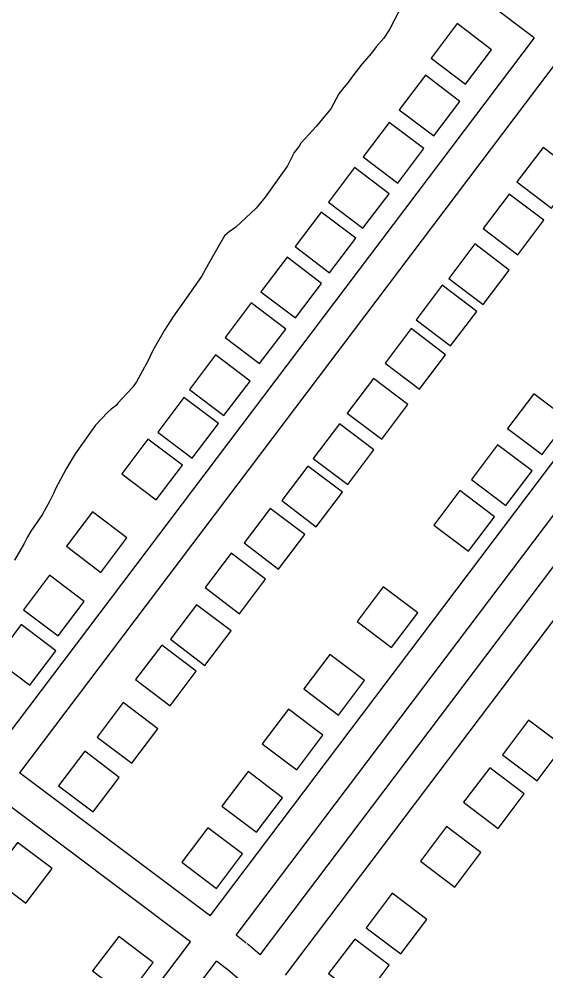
# Model space of a CAD drawing. Extents: x 3704301 to 3742427, y 506229 to 532009.
# Drawn here: x 3728851 to 3729338, y 526453 to 527332 of the extents above; entities that cross this region are included whole.
import ezdxf

# ---------------------------------------------------------------- set-up
doc = ezdxf.new("R2010")
doc.units = 0
for name, color, linetype in [('V-BLDG-OTLN', 7, 'Continuous'), ('V-ROAD-CNTR', 7, 'Continuous'), ('V-SITE-VEGE', 7, 'Continuous')]:
    doc.layers.add(name, color=color, linetype=linetype)

msp = doc.modelspace()

# ---------------------------------------------------------------- linework, layer by layer
at = {"layer": 'V-BLDG-OTLN'}
for points in [[(3729264.091, 527272.137), (3729288.219, 527304.041), (3729256.316, 527328.169), (3729232.188, 527296.2660000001)], [(3729234.771, 527224.454), (3729258.899, 527256.358), (3729226.9960000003, 527280.486), (3729202.8680000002, 527248.583)], [(3729201.3910000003, 527180.882), (3729225.519, 527212.786), (3729193.616, 527236.914), (3729169.488, 527205.011)], [(3729335.761, 527213.805), (3729311.6350000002, 527181.899), (3729343.541, 527157.774), (3729367.666, 527189.68)], [(3729169.278, 527139.189), (3729193.406, 527171.093), (3729161.503, 527195.221), (3729137.375, 527163.318)], [(3729304.556, 527170.753), (3729280.43, 527138.8470000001), (3729312.336, 527114.7220000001), (3729336.461, 527146.628)], [(3729138.469, 527098.056), (3729162.597, 527129.96), (3729130.694, 527154.088), (3729106.566, 527122.185)], [(3729272.643, 527124.6240000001), (3729248.517, 527092.718), (3729280.423, 527068.593), (3729304.548, 527100.4990000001)], [(3729106.883, 527056.376), (3729131.011, 527088.28), (3729099.108, 527112.408), (3729074.98, 527080.505)], [(3729242.54, 527086.466), (3729218.414, 527054.56), (3729250.3200000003, 527030.435), (3729274.4450000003, 527062.341)], [(3729073.731, 527014.128), (3729097.859, 527046.032), (3729065.9560000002, 527070.16), (3729041.828, 527038.257)], [(3729213.809, 527046.443), (3729189.683, 527014.537), (3729221.589, 526990.412), (3729245.714, 527022.318)], [(3729040.731, 526966.086), (3729064.859, 526997.99), (3729032.9560000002, 527022.118), (3729008.828, 526990.215)], [(3729178.913, 527000.386), (3729154.787, 526968.48), (3729186.693, 526944.355), (3729210.818, 526976.261)], [(3729011.453, 526926.838), (3729035.5810000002, 526958.742), (3729003.6780000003, 526982.87), (3728979.5500000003, 526950.9670000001)], [(3729334.93, 526930.205), (3729359.058, 526962.109), (3729327.1550000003, 526986.237), (3729303.0270000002, 526954.334)], [(3729147.4760000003, 526958.535), (3729123.35, 526926.629), (3729155.256, 526902.504), (3729179.381, 526934.41)], [(3728978.204, 526888.277), (3729002.332, 526920.181), (3728970.429, 526944.309), (3728946.301, 526912.406)], [(3729301.418, 526883.09), (3729325.546, 526914.9940000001), (3729293.643, 526939.122), (3729269.515, 526907.219)], [(3729118.31, 526919.5380000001), (3729094.184, 526887.632), (3729126.09, 526863.507), (3729150.215, 526895.4130000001)], [(3729266.722, 526840.772), (3729290.85, 526872.676), (3729258.947, 526896.804), (3729234.819, 526864.901)], [(3728926.989, 526821.308), (3728951.117, 526853.212), (3728919.214, 526877.34), (3728895.086, 526845.437)], [(3729083.495, 526880.409), (3729059.369, 526848.503), (3729091.275, 526824.378), (3729115.4, 526856.284)], [(3729047.418, 526839.138), (3729023.292, 526807.232), (3729055.198, 526783.107), (3729079.323, 526815.013)], [(3728887.418, 526762.551), (3728911.546, 526794.455), (3728879.643, 526818.583), (3728855.515, 526786.68)], [(3729195.788, 526751.937), (3729219.916, 526783.841), (3729188.0130000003, 526807.969), (3729163.8850000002, 526776.066)], [(3729015.465, 526791.387), (3728991.339, 526759.481), (3729023.245, 526735.356), (3729047.37, 526767.262)], [(3728861.203, 526717.059), (3728885.3310000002, 526748.963), (3728853.4280000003, 526773.091), (3728829.3000000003, 526741.188)], [(3728983.235, 526754.171), (3728959.109, 526722.265), (3728991.015, 526698.14), (3729015.14, 526730.046)], [(3729146.563, 526689.501), (3729170.691, 526721.405), (3729138.788, 526745.533), (3729114.66, 526713.63)], [(3728947.7320000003, 526701.055), (3728923.606, 526669.149), (3728955.512, 526645.024), (3728979.637, 526676.93)], [(3729108.094, 526638.943), (3729132.222, 526670.8470000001), (3729100.319, 526694.975), (3729076.191, 526663.072)], [(3729322.4020000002, 526684.803), (3729298.276, 526652.897), (3729330.182, 526628.772), (3729354.307, 526660.678)], [(3728912.0160000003, 526656.104), (3728887.89, 526624.198), (3728919.796, 526600.073), (3728943.921, 526631.979)], [(3729070.866, 526581.302), (3729094.994, 526613.206), (3729063.091, 526637.334), (3729038.963, 526605.431)], [(3729286.394, 526640.899), (3729262.268, 526608.993), (3729294.174, 526584.868), (3729318.299, 526616.774)], [(3729033.7490000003, 526529.461), (3729057.877, 526561.365), (3729025.974, 526585.493), (3729001.846, 526553.59)], [(3729246.443, 526586.612), (3729222.3170000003, 526554.706), (3729254.223, 526530.581), (3729278.348, 526562.487)], [(3728849.955, 526571.767), (3728825.829, 526539.861), (3728857.735, 526515.736), (3728881.86, 526547.642)], [(3729196.406, 526524.9450000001), (3729172.2800000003, 526493.039), (3729204.186, 526468.914), (3729228.311, 526500.8200000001)], [(3728951.2600000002, 526428.99), (3728975.3880000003, 526460.894), (3728943.485, 526485.022), (3728919.3570000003, 526453.1190000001)], [(3729161.674, 526482.655), (3729137.548, 526450.7490000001), (3729169.454, 526426.6240000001), (3729193.579, 526458.53)]]:
    msp.add_lwpolyline(points, close=True, dxfattribs=at)
at = {"layer": 'V-ROAD-CNTR'}
for points in [[(3729327.533305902, 527315.1373435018), (3729236.9964869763, 527383.264207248)], [(3729327.533305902, 527315.1383434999), (3728827.75530546, 526654.1846654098)], [(3729351.5042579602, 527297.100379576), (3728851.757257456, 526636.185701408)], [(3729027.9199051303, 526504.081965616), (3729527.51390594, 527164.6556444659)], [(3729051.9218571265, 526486.0830016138), (3729551.484857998, 527146.617680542)], [(3729074.285812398, 526468.166037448), (3729574.37381222, 527129.394714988)], [(3729097.5137659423, 526449.1460754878), (3729598.345764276, 527111.3567510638)], [(3729027.920905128, 526504.081965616), (3728851.7562574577, 526636.185701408)], [(3729009.8239413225, 526480.15501347), (3728833.663293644, 526612.2557492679)], [(3728608.273744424, 525949.2170753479), (3729009.8239413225, 526480.1540134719)], [(3729061.436838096, 526478.949015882), (3729051.9218571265, 526486.0840016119)], [(3729074.285812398, 526468.166037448), (3729063.332834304, 526477.3770190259), (3729062.135836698, 526478.3920169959)], [(3728628.12070473, 525925.7251223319), (3729033.82489332, 526462.1560494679)], [(3729043.438874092, 526454.947063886), (3729033.8258933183, 526462.1560494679)], [(3729056.17984861, 526444.2280853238), (3729053.3878541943, 526446.541080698), (3729043.980873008, 526454.4530648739), (3729042.7398754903, 526455.5040627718)]]:
    msp.add_lwpolyline(points, dxfattribs=at)
at = {"layer": 'V-SITE-VEGE'}
msp.add_lwpolyline([(3729203.3370000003, 527341.127), (3729193.752, 527322.826), (3729188.71, 527314.763), (3729181.4930000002, 527306.747), (3729177.034, 527300.851), (3729168.144, 527290.688), (3729159.792, 527279.973), (3729155.321, 527273.534), (3729151.436, 527269.256), (3729146.978, 527263.362), (3729139.65, 527249.366), (3729134.647, 527243.48), (3729126.301, 527233.308), (3729115.764, 527222.091), (3729111.877, 527217.8150000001), (3729110.198, 527215.128), (3729105.737, 527209.231), (3729099.5300000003, 527196.845), (3729091.717, 527186.12), (3729078.8710000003, 527167.878), (3729070.528, 527157.706), (3729051.715, 527140.12), (3729045.6550000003, 527135.884), (3729041.237, 527132.161), (3729028.876, 527110.651), (3729026.6210000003, 527106.344), (3729019.879, 527094.511), (3729000.329, 527066.611), (3728994.1890000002, 527058.027), (3728985.794, 527045.139), (3728976.238, 527028.4670000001), (3728973.42, 527023.085), (3728971.145, 527017.6900000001), (3728959.8910000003, 526997.245), (3728955.983, 526991.881), (3728942.667, 526977.453), (3728940.9960000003, 526975.311), (3728936.5870000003, 526972.132), (3728933.267, 526968.933), (3728922.1750000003, 526957.182), (3728903.2, 526930.902), (3728894.785, 526916.924), (3728885.2, 526898.623), (3728883.5, 526894.849), (3728879.544, 526886.77), (3728872.789, 526874.394), (3728862.179, 526859.371), (3728858.808, 526853.455), (3728855.988, 526848.071), (3728846.9990000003, 526832.477)], dxfattribs=at)

doc.saveas('drawing.dxf')
